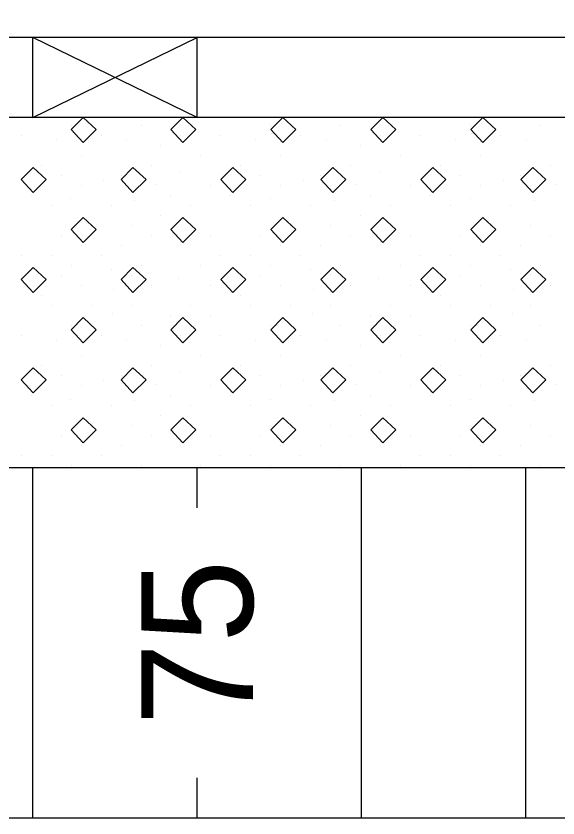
# Model space of a CAD drawing. Extents: x 1313964 to 1316843, y 2087046 to 2096619.
# Drawn here: x 1314118.191 to 1314121.487, y 2089873.434 to 2089878.308 of the extents above; entities that cross this region are included whole.
import ezdxf

# ---------------------------------------------------------------- set-up
doc = ezdxf.new("R2010")
doc.units = 0
doc.layers.add('B-Sub-Contour', color=7, linetype='Continuous')
doc.layers.add('Default', color=7, linetype='Continuous')

# ---------------------------------------------------------------- blocks, each defined once
blk = doc.blocks.new('POINT_DISPLAY')
at = {"layer": 'Default'}
blk.add_line((0, 0), (0, 0), dxfattribs=at)

msp = doc.modelspace()

# ---------------------------------------------------------------- linework, layer by layer
at = {"layer": 'B-Sub-Contour'}
for points in [[(1314136.7248, 2089873.4343), (1314136.7248, 2089916.3058), (1314075.306, 2089916.3058), (1314075.306, 2089873.4343), (1314136.7248, 2089873.4343)], [(1314134.2924, 2089878.1775), (1314089.2925, 2089878.1775)], [(1314118.2924, 2089877.691), (1314119.2924, 2089878.1775)], [(1314119.2924, 2089877.691), (1314118.2924, 2089878.1775)], [(1314118.2924, 2089877.691), (1314118.2924, 2089878.1775)], [(1314119.2924, 2089877.691), (1314119.2924, 2089878.1775)], [(1314134.2924, 2089877.691), (1314082.6033, 2089877.691)], [(1314134.2924, 2089875.5627), (1314082.6033, 2089875.5627)], [(1314118.2924, 2089873.4343), (1314118.2924, 2089875.5627)], [(1314118.2924, 2089873.4343), (1314118.2924, 2089875.5627)], [(1314119.2924, 2089875.3194), (1314119.2924, 2089875.5627)], [(1314120.2924, 2089873.4343), (1314120.2924, 2089875.5627)], [(1314120.2924, 2089873.4343), (1314120.2924, 2089875.5627)], [(1314121.2924, 2089873.4343), (1314121.2924, 2089875.5627)], [(1314119.2924, 2089873.4343), (1314119.2924, 2089873.6775)]]:
    msp.add_lwpolyline(points, dxfattribs=at)
for points in [[(1314118.5985, 2089877.691), (1314118.5255, 2089877.6181), (1314118.5985, 2089877.539), (1314118.6775, 2089877.6181)], [(1314119.2066, 2089877.691), (1314119.1336, 2089877.6181), (1314119.2066, 2089877.539), (1314119.2856, 2089877.6181)], [(1314119.8147, 2089877.691), (1314119.7417, 2089877.6181), (1314119.8147, 2089877.539), (1314119.8937, 2089877.6181)], [(1314120.4228, 2089877.691), (1314120.3498, 2089877.6181), (1314120.4228, 2089877.539), (1314120.5019, 2089877.6181)], [(1314121.0309, 2089877.691), (1314120.9579, 2089877.6181), (1314121.0309, 2089877.539), (1314121.11, 2089877.6181)], [(1314118.2944, 2089877.387), (1314118.2215, 2089877.314), (1314118.2944, 2089877.235), (1314118.3735, 2089877.314)], [(1314118.9025, 2089877.387), (1314118.8296, 2089877.314), (1314118.9025, 2089877.235), (1314118.9816, 2089877.314)], [(1314119.5106, 2089877.387), (1314119.4377, 2089877.314), (1314119.5106, 2089877.235), (1314119.5897, 2089877.314)], [(1314120.1187, 2089877.387), (1314120.0458, 2089877.314), (1314120.1187, 2089877.235), (1314120.1978, 2089877.314)], [(1314120.7269, 2089877.387), (1314120.6539, 2089877.314), (1314120.7269, 2089877.235), (1314120.8059, 2089877.314)], [(1314121.335, 2089877.387), (1314121.262, 2089877.314), (1314121.335, 2089877.235), (1314121.414, 2089877.314)], [(1314118.5985, 2089877.0829), (1314118.5255, 2089877.01), (1314118.5985, 2089876.9309), (1314118.6775, 2089877.01)], [(1314119.2066, 2089877.0829), (1314119.1336, 2089877.01), (1314119.2066, 2089876.9309), (1314119.2856, 2089877.01)], [(1314119.8147, 2089877.0829), (1314119.7417, 2089877.01), (1314119.8147, 2089876.9309), (1314119.8937, 2089877.01)], [(1314120.4228, 2089877.0829), (1314120.3498, 2089877.01), (1314120.4228, 2089876.9309), (1314120.5019, 2089877.01)], [(1314121.0309, 2089877.0829), (1314120.9579, 2089877.01), (1314121.0309, 2089876.9309), (1314121.11, 2089877.01)], [(1314118.2944, 2089876.7789), (1314118.2215, 2089876.7059), (1314118.2944, 2089876.6268), (1314118.3735, 2089876.7059)], [(1314118.9025, 2089876.7789), (1314118.8296, 2089876.7059), (1314118.9025, 2089876.6268), (1314118.9816, 2089876.7059)], [(1314119.5106, 2089876.7789), (1314119.4377, 2089876.7059), (1314119.5106, 2089876.6268), (1314119.5897, 2089876.7059)], [(1314120.1187, 2089876.7789), (1314120.0458, 2089876.7059), (1314120.1187, 2089876.6268), (1314120.1978, 2089876.7059)], [(1314120.7269, 2089876.7789), (1314120.6539, 2089876.7059), (1314120.7269, 2089876.6268), (1314120.8059, 2089876.7059)], [(1314121.335, 2089876.7789), (1314121.262, 2089876.7059), (1314121.335, 2089876.6268), (1314121.414, 2089876.7059)], [(1314118.5985, 2089876.4748), (1314118.5255, 2089876.4018), (1314118.5985, 2089876.3228), (1314118.6775, 2089876.4018)], [(1314119.2066, 2089876.4748), (1314119.1336, 2089876.4018), (1314119.2066, 2089876.3228), (1314119.2856, 2089876.4018)], [(1314119.8147, 2089876.4748), (1314119.7417, 2089876.4018), (1314119.8147, 2089876.3228), (1314119.8937, 2089876.4018)], [(1314120.4228, 2089876.4748), (1314120.3498, 2089876.4018), (1314120.4228, 2089876.3228), (1314120.5019, 2089876.4018)], [(1314121.0309, 2089876.4748), (1314120.9579, 2089876.4018), (1314121.0309, 2089876.3228), (1314121.11, 2089876.4018)], [(1314118.2944, 2089876.1708), (1314118.2215, 2089876.0978), (1314118.2944, 2089876.0187), (1314118.3735, 2089876.0978)], [(1314118.9025, 2089876.1708), (1314118.8296, 2089876.0978), (1314118.9025, 2089876.0187), (1314118.9816, 2089876.0978)], [(1314119.5106, 2089876.1708), (1314119.4377, 2089876.0978), (1314119.5106, 2089876.0187), (1314119.5897, 2089876.0978)], [(1314120.1187, 2089876.1708), (1314120.0458, 2089876.0978), (1314120.1187, 2089876.0187), (1314120.1978, 2089876.0978)], [(1314120.7269, 2089876.1708), (1314120.6539, 2089876.0978), (1314120.7269, 2089876.0187), (1314120.8059, 2089876.0978)], [(1314121.335, 2089876.1708), (1314121.262, 2089876.0978), (1314121.335, 2089876.0187), (1314121.414, 2089876.0978)], [(1314118.5985, 2089875.8667), (1314118.5255, 2089875.7937), (1314118.5985, 2089875.7147), (1314118.6775, 2089875.7937)], [(1314119.2066, 2089875.8667), (1314119.1336, 2089875.7937), (1314119.2066, 2089875.7147), (1314119.2856, 2089875.7937)], [(1314119.8147, 2089875.8667), (1314119.7417, 2089875.7937), (1314119.8147, 2089875.7147), (1314119.8937, 2089875.7937)], [(1314120.4228, 2089875.8667), (1314120.3498, 2089875.7937), (1314120.4228, 2089875.7147), (1314120.5019, 2089875.7937)], [(1314121.0309, 2089875.8667), (1314120.9579, 2089875.7937), (1314121.0309, 2089875.7147), (1314121.11, 2089875.7937)]]:
    msp.add_lwpolyline(points, close=True, dxfattribs=at)

# ---------------------------------------------------------------- block references
at = {"layer": 'B-Sub-Contour', "xscale": 0.019951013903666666, "yscale": 0.019951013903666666, "rotation": 90}
for p in [(1314118.5255, 2089877.6409), (1314118.9512, 2089877.6409), (1314119.7417, 2089877.6409), (1314120.1674, 2089877.6409), (1314120.9579, 2089877.6409), (1314121.3836, 2089877.6409), (1314118.2215, 2089877.5801), (1314118.4343, 2089877.5551), (1314118.7079, 2089877.5801), (1314118.8627, 2089877.5524), (1314119.1944, 2089877.5801), (1314119.4377, 2089877.5801), (1314119.6505, 2089877.5551), (1314119.9242, 2089877.5801), (1314120.0789, 2089877.5524), (1314120.4106, 2089877.5801), (1314120.6539, 2089877.5801), (1314120.8667, 2089877.5551), (1314121.1404, 2089877.5801), (1314121.2952, 2089877.5524), (1314119.0728, 2089877.5192), (1314120.289, 2089877.5192), (1314118.5863, 2089877.4584), (1314119.316, 2089877.4584), (1314119.8025, 2089877.4584), (1314120.5323, 2089877.4584), (1314121.0187, 2089877.4584), (1314118.3431, 2089877.3976), (1314119.012, 2089877.3976), (1314119.5593, 2089877.3976), (1314120.2282, 2089877.3976), (1314120.7755, 2089877.3976), (1314121.4444, 2089877.3976), (1314119.1944, 2089877.3592), (1314120.4106, 2089877.3592), (1314118.4647, 2089877.3368), (1314118.7245, 2089877.3067), (1314118.8296, 2089877.3368), (1314119.6809, 2089877.3368), (1314119.9407, 2089877.3067), (1314120.0458, 2089877.3368), (1314120.8971, 2089877.3368), (1314121.157, 2089877.3067), (1314121.262, 2089877.3368), (1314118.5863, 2089877.276), (1314119.0369, 2089877.2818), (1314119.3769, 2089877.276), (1314119.8025, 2089877.276), (1314120.2531, 2089877.2818), (1314120.5931, 2089877.276), (1314121.0187, 2089877.276), (1314121.4693, 2089877.2818), (1314118.2823, 2089877.2152), (1314118.52, 2089877.1962), (1314119.1336, 2089877.2152), (1314119.4985, 2089877.2152), (1314119.7362, 2089877.1962), (1314120.3498, 2089877.2152), (1314120.7147, 2089877.2152), (1314120.9524, 2089877.1962), (1314118.4039, 2089877.1544), (1314118.7687, 2089877.1544), (1314118.9097, 2089877.1879), (1314119.2552, 2089877.1544), (1314119.6201, 2089877.1544), (1314119.985, 2089877.1544), (1314120.1259, 2089877.1879), (1314120.4714, 2089877.1544), (1314120.8363, 2089877.1544), (1314121.2012, 2089877.1544), (1314121.3421, 2089877.1879), (1314119.0728, 2089877.0936), (1314120.289, 2089877.0936), (1314118.6471, 2089877.0328), (1314118.8904, 2089877.0328), (1314119.8633, 2089877.0328), (1314120.1066, 2089877.0328), (1314121.0796, 2089877.0328), (1314121.3228, 2089877.0328), (1314118.4647, 2089876.9719), (1314119.012, 2089876.9719), (1314119.3769, 2089876.9719), (1314119.6809, 2089876.9719), (1314120.2282, 2089876.9719), (1314120.5931, 2089876.9719), (1314120.8971, 2089876.9719), (1314121.4444, 2089876.9719), (1314118.5863, 2089876.9111), (1314118.8296, 2089876.9111), (1314119.1944, 2089876.9111), (1314119.8025, 2089876.9111), (1314120.0458, 2089876.9111), (1314120.4106, 2089876.9111), (1314121.0187, 2089876.9111), (1314121.262, 2089876.9111), (1314118.2215, 2089876.8503), (1314118.4039, 2089876.8503), (1314118.7079, 2089876.8503), (1314119.4377, 2089876.8503), (1314119.6201, 2089876.8503), (1314119.9242, 2089876.8503), (1314120.6539, 2089876.8503), (1314120.8363, 2089876.8503), (1314121.1404, 2089876.8503), (1314118.2823, 2089876.7758), (1314118.5255, 2089876.7895), (1314118.7687, 2089876.7682), (1314118.9512, 2089876.7895), (1314119.316, 2089876.7895), (1314119.4985, 2089876.7758), (1314119.7417, 2089876.7895), (1314119.985, 2089876.7682), (1314120.1674, 2089876.7895), (1314120.5323, 2089876.7895), (1314120.7147, 2089876.7758), (1314120.9579, 2089876.7895), (1314121.2012, 2089876.7682), (1314121.3836, 2089876.7895), (1314118.4647, 2089876.7287), (1314118.8904, 2089876.7287), (1314119.1806, 2089876.7119), (1314119.6809, 2089876.7287), (1314120.1066, 2089876.7287), (1314120.3968, 2089876.7119), (1314120.8971, 2089876.7287), (1314121.3228, 2089876.7287), (1314118.5863, 2089876.6679), (1314119.012, 2089876.6679), (1314119.3769, 2089876.6679), (1314119.8025, 2089876.6679), (1314120.2282, 2089876.6679), (1314120.5931, 2089876.6679), (1314121.0187, 2089876.6679), (1314121.4444, 2089876.6679), (1314118.3431, 2089876.6071), (1314118.7853, 2089876.6483), (1314119.5593, 2089876.6071), (1314120.0015, 2089876.6483), (1314120.7755, 2089876.6071), (1314121.2178, 2089876.6483), (1314118.4039, 2089876.5463), (1314118.6471, 2089876.5463), (1314118.8904, 2089876.5463), (1314119.2552, 2089876.5463), (1314119.6201, 2089876.5463), (1314119.8633, 2089876.5463), (1314120.1066, 2089876.5463), (1314120.4714, 2089876.5463), (1314120.8363, 2089876.5463), (1314121.0796, 2089876.5463), (1314121.3228, 2089876.5463), (1314118.777, 2089876.5019), (1314119.1336, 2089876.4855), (1314119.3769, 2089876.4882), (1314119.9933, 2089876.5019), (1314120.3498, 2089876.4855), (1314120.5931, 2089876.4882), (1314121.2095, 2089876.5019), (1314118.5255, 2089876.4246), (1314118.9512, 2089876.4246), (1314119.7417, 2089876.4246), (1314120.1674, 2089876.4246), (1314120.9579, 2089876.4246), (1314121.3836, 2089876.4246), (1314118.2215, 2089876.3638), (1314118.7079, 2089876.3638), (1314119.1944, 2089876.3638), (1314119.4377, 2089876.3638), (1314119.9242, 2089876.3638), (1314120.4106, 2089876.3638), (1314120.6539, 2089876.3638), (1314121.1404, 2089876.3638), (1314118.4343, 2089876.3389), (1314118.8627, 2089876.3362), (1314119.6505, 2089876.3389), (1314120.0789, 2089876.3362), (1314120.8667, 2089876.3389), (1314121.2952, 2089876.3362), (1314119.0728, 2089876.303), (1314120.289, 2089876.303), (1314118.5863, 2089876.2422), (1314119.316, 2089876.2422), (1314119.8025, 2089876.2422), (1314120.5323, 2089876.2422), (1314121.0187, 2089876.2422), (1314118.3431, 2089876.1814), (1314119.012, 2089876.1814), (1314119.5593, 2089876.1814), (1314120.2282, 2089876.1814), (1314120.7755, 2089876.1814), (1314121.4444, 2089876.1814), (1314118.4647, 2089876.1206), (1314118.8296, 2089876.1206), (1314119.1944, 2089876.143), (1314119.6809, 2089876.1206), (1314120.0458, 2089876.1206), (1314120.4106, 2089876.143), (1314120.8971, 2089876.1206), (1314121.262, 2089876.1206), (1314118.7245, 2089876.0905), (1314119.9407, 2089876.0905), (1314121.157, 2089876.0905), (1314118.5863, 2089876.0598), (1314119.0369, 2089876.0656), (1314119.3769, 2089876.0598), (1314119.8025, 2089876.0598), (1314120.2531, 2089876.0656), (1314120.5931, 2089876.0598), (1314121.0187, 2089876.0598), (1314121.4693, 2089876.0656), (1314118.2823, 2089875.999), (1314118.52, 2089875.98), (1314119.1336, 2089875.999), (1314119.4985, 2089875.999), (1314119.7362, 2089875.98), (1314120.3498, 2089875.999), (1314120.7147, 2089875.999), (1314120.9524, 2089875.98), (1314118.4039, 2089875.9382), (1314118.7687, 2089875.9382), (1314118.9097, 2089875.9717), (1314119.2552, 2089875.9382), (1314119.6201, 2089875.9382), (1314119.985, 2089875.9382), (1314120.1259, 2089875.9717), (1314120.4714, 2089875.9382), (1314120.8363, 2089875.9382), (1314121.2012, 2089875.9382), (1314121.3421, 2089875.9717), (1314119.0728, 2089875.8774), (1314120.289, 2089875.8774), (1314118.6471, 2089875.8165), (1314118.8904, 2089875.8165), (1314119.8633, 2089875.8165), (1314120.1066, 2089875.8165), (1314121.0796, 2089875.8165), (1314121.3228, 2089875.8165), (1314118.4647, 2089875.7557), (1314119.012, 2089875.7557), (1314119.3769, 2089875.7557), (1314119.6809, 2089875.7557), (1314120.2282, 2089875.7557), (1314120.5931, 2089875.7557), (1314120.8971, 2089875.7557), (1314121.4444, 2089875.7557), (1314118.5863, 2089875.6949), (1314118.8296, 2089875.6949), (1314119.1944, 2089875.6949), (1314119.8025, 2089875.6949), (1314120.0458, 2089875.6949), (1314120.4106, 2089875.6949), (1314121.0187, 2089875.6949), (1314121.262, 2089875.6949), (1314118.2215, 2089875.6341), (1314118.4039, 2089875.6341), (1314118.7079, 2089875.6341), (1314119.4377, 2089875.6341), (1314119.6201, 2089875.6341), (1314119.9242, 2089875.6341), (1314120.6539, 2089875.6341), (1314120.8363, 2089875.6341), (1314121.1404, 2089875.6341), (1314118.5255, 2089875.5733), (1314118.9512, 2089875.5733), (1314119.316, 2089875.5733), (1314119.7417, 2089875.5733), (1314120.1674, 2089875.5733), (1314120.5323, 2089875.5733), (1314120.9579, 2089875.5733), (1314121.3836, 2089875.5733)]:
    msp.add_blockref('POINT_DISPLAY', p, dxfattribs=at)

# ---------------------------------------------------------------- texts
at = {"layer": 'B-Sub-Contour'}
msp.add_text('75', height=0.67865, rotation=90, dxfattribs=at).set_placement((1314119.6317, 2089873.9943))

doc.saveas('drawing.dxf')
